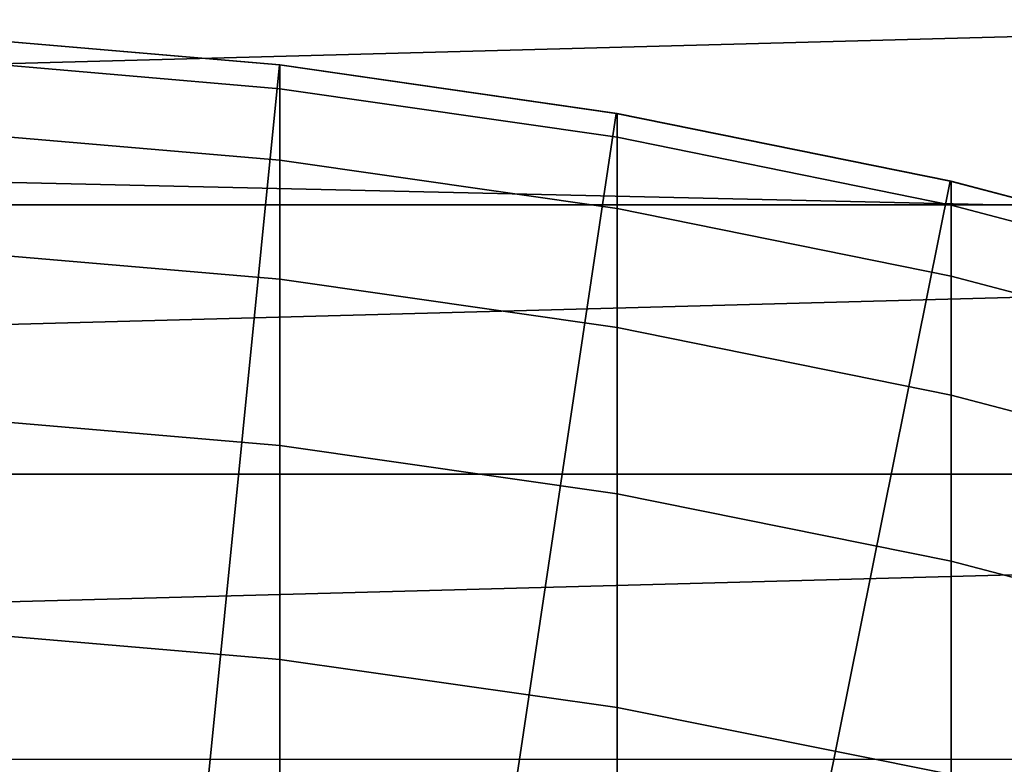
# Model space of a CAD drawing. Header units: metres. Extents: x -28 to 70, y -218 to 28.
# Tile 364 of 463: x 0.74 to 2.47, y 9.2 to 10.51. Entities that reach past the tile are written whole.
import ezdxf

# ---------------------------------------------------------------- set-up
doc = ezdxf.new("R2010")
doc.units = ezdxf.units.M
doc.layers.add('solid_10_261_432_XXX', color=7, linetype='CONTINUOUS')

msp = doc.modelspace()

# ---------------------------------------------------------------- linework, layer by layer
at = {"layer": 'solid_10_261_432_XXX'}
for points in [[(-24.776649, 11.93179, -5), (25.28702, 10.80817, -5), (25.74646, 9.662806, -5), (-25.28702, 10.80817, -5)], [(-25.28702, 10.80817, -5), (25.74646, 9.662806, -5), (26.154049, 8.497979, -5), (-25.74646, 9.662806, -5)], [(7.993875, 10.62958, 235.5), (-7.993793, 10.629641, 235.5), (-8.553132, 10.184985, 235.5)], [(8.553211, 10.184919, 235.5), (7.993875, 10.62958, 235.5), (-8.553132, 10.184985, 235.5)], [(0.534895, 9.184435, 235.800003), (0.59939, 10.482876, 235.800003), (1.196975, 10.43155, 235.800003), (1.068092, 9.137789, 235.800003)], [(1.197506, 10.43149, 385.799988), (1.196975, 10.43155, 235.800003), (0.59939, 10.482876, 235.800003), (0.599433, 10.482876, 385.799988)], [(1.197506, 10.38956, 388.842865), (1.197506, 10.43149, 385.799988), (0.599433, 10.482876, 385.799988), (0.599433, 10.440926, 388.844269)], [(0.599433, 10.440926, 388.844269), (0.599433, 10.315109, 391.886261), (1.197506, 10.263802, 391.883423), (1.197506, 10.38956, 388.842865)], [(1.068092, 9.137789, 235.800003), (1.196975, 10.43155, 235.800003), (1.790391, 10.346231, 235.800003), (1.5975, 9.060243, 235.800003)], [(1.791665, 10.34601, 385.799988), (1.790391, 10.346231, 235.800003), (1.196975, 10.43155, 235.800003), (1.197506, 10.43149, 385.799988)], [(1.791665, 10.304113, 388.840515), (1.791665, 10.34601, 385.799988), (1.197506, 10.43149, 385.799988), (1.197506, 10.38956, 388.842865)], [(1.197506, 10.38956, 388.842865), (1.197506, 10.263802, 391.883423), (1.791665, 10.178452, 391.878723), (1.791665, 10.304113, 388.840515)], [(1.5975, 9.060243, 235.800003), (1.790391, 10.346231, 235.800003), (2.378282, 10.227109, 235.800003), (2.121712, 8.952003, 235.800003)], [(2.379969, 10.226717, 385.799988), (2.378282, 10.227109, 235.800003), (1.790391, 10.346231, 235.800003), (1.791665, 10.34601, 385.799988)], [(2.379969, 10.184865, 388.837219), (2.379969, 10.226717, 385.799988), (1.791665, 10.34601, 385.799988), (1.791665, 10.304113, 388.840515)], [(0.599433, 10.315109, 391.886261), (0.599433, 10.10552, 394.923615), (1.197506, 10.05431, 394.919373), (1.197506, 10.263802, 391.883423)], [(1.791665, 10.304113, 388.840515), (1.791665, 10.178452, 391.878723), (2.379969, 10.05934, 391.872131), (2.379969, 10.184865, 388.837219)], [(1.197506, 10.263802, 391.883423), (1.197506, 10.05431, 394.919373), (1.791665, 9.969123, 394.912292), (1.791665, 10.178452, 391.878723)], [(2.121712, 8.952003, 235.800003), (2.378282, 10.227109, 235.800003), (2.958127, 10.074696, 235.800003), (2.638545, 8.813518, 235.800003)], [(2.960494, 10.074, 385.799988), (2.958127, 10.074696, 235.800003), (2.378282, 10.227109, 235.800003), (2.379969, 10.226717, 385.799988)], [(2.960494, 10.032206, 388.833008), (2.960494, 10.074, 385.799988), (2.379969, 10.226717, 385.799988), (2.379969, 10.184865, 388.837219)], [(8.553211, 10.184919, 235.5), (-8.553132, 10.184985, 235.5), (-9.087808, 9.710908, 235.5)], [(9.087883, 9.710837, 235.5), (8.553211, 10.184919, 235.5), (-9.087808, 9.710908, 235.5)], [(2.379969, 10.184865, 388.837219), (2.379969, 10.05934, 391.872131), (2.960494, 9.906855, 391.863739), (2.960494, 10.032206, 388.833008)], [(1.791665, 10.178452, 391.878723), (1.791665, 9.969123, 394.912292), (2.379969, 9.850237, 394.902435), (2.379969, 10.05934, 391.872131)], [(0.599433, 10.10552, 394.923615), (0.599433, 9.81232, 397.95401), (1.197506, 9.761246, 397.948364), (1.197506, 10.05431, 394.919373)], [(2.379969, 10.05934, 391.872131), (2.379969, 9.850237, 394.902435), (2.960494, 9.698042, 394.889832), (2.960494, 9.906855, 391.863739)], [(1.197506, 10.05431, 394.919373), (1.197506, 9.761246, 397.948364), (1.791665, 9.676285, 397.938965), (1.791665, 9.969123, 394.912292)], [(1.791665, 9.969123, 394.912292), (1.791665, 9.676285, 397.938965), (2.379969, 9.557716, 397.925842), (2.379969, 9.850237, 394.902435)], [(2.379969, 9.850237, 394.902435), (2.379969, 9.557716, 397.925842), (2.960494, 9.405926, 397.909058), (2.960494, 9.698042, 394.889832)], [(0.599433, 9.81232, 397.95401), (0.599433, 9.435728, 400.97522), (1.197506, 9.38483, 400.96817), (1.197506, 9.761246, 397.948364)], [(1.197506, 9.761246, 397.948364), (1.197506, 9.38483, 400.96817), (1.791665, 9.30016, 400.956421), (1.791665, 9.676285, 397.938965)], [(9.087883, 9.710837, 235.5), (-9.087808, 9.710908, 235.5), (-9.596246, 9.208803, 235.5)], [(9.596316, 9.20873, 235.5), (9.087883, 9.710837, 235.5), (-9.596246, 9.208803, 235.5)], [(-25.74646, 9.662806, -5), (26.154049, 8.497979, -5), (26.508976, 7.316027, -5), (-26.154049, 8.497979, -5)], [(1.791665, 9.676285, 397.938965), (1.791665, 9.30016, 400.956421), (2.379969, 9.181998, 400.940033), (2.379969, 9.557716, 397.925842)], [(2.379969, 9.557716, 397.925842), (2.379969, 9.181998, 400.940033), (2.960494, 9.030728, 400.919067), (2.960494, 9.405926, 397.909058)], [(0.599433, 9.435728, 400.97522), (0.599433, 8.976033, 403.984894), (1.197506, 8.925348, 403.97644), (1.197506, 9.38483, 400.96817)], [(1.197506, 9.38483, 400.96817), (1.197506, 8.925348, 403.97644), (1.791665, 8.841035, 403.962341), (1.791665, 9.30016, 400.956421)], [(1.791665, 9.30016, 400.956421), (1.791665, 8.841035, 403.962341), (2.379969, 8.723369, 403.942719), (2.379969, 9.181998, 400.940033)], [(9.596316, 9.20873, 235.5), (-9.596246, 9.208803, 235.5), (-10.076961, 8.680141, 235.5)], [(10.077027, 8.680064, 235.5), (9.596316, 9.20873, 235.5), (-10.076961, 8.680141, 235.5)]]:
    msp.add_3dface(points, dxfattribs=at)

doc.saveas('drawing.dxf')
